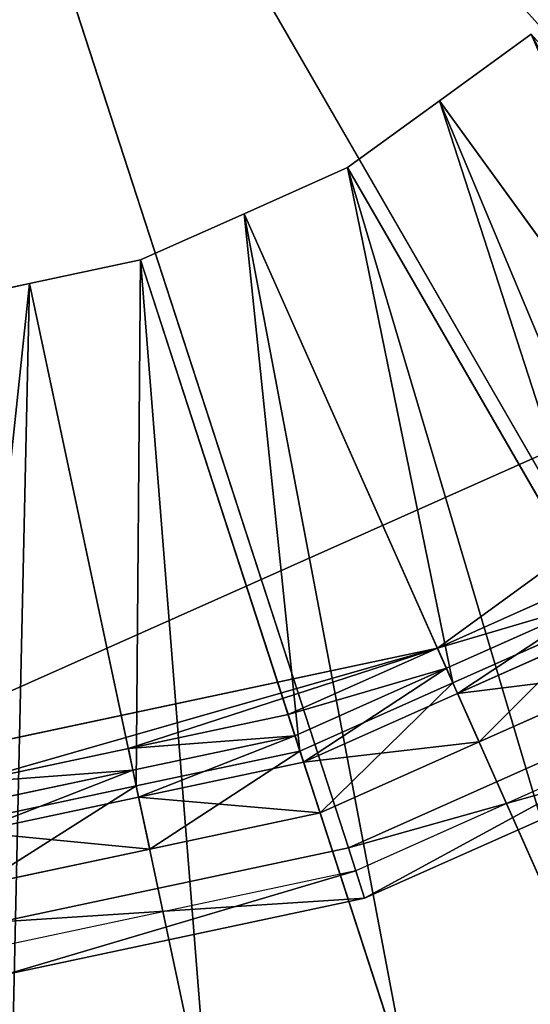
# Model space of a CAD drawing. Extents: x 0 to 31, y 0 to 21.2.
# Tile 540 of 574: x 25.8 to 26.4, y 13.8 to 15. Entities that reach past the tile are written whole.
import ezdxf

# ---------------------------------------------------------------- set-up
doc = ezdxf.new("R2010")
doc.units = 0
doc.header["$MEASUREMENT"] = 0
doc.layers.get('0').update_dxf_attribs({"color": 13, "linetype": 'CONTINUOUS'})
for name, color, linetype in [('CAST_IRON', 250, 'CONTINUOUS'), ('GALVANIZED_METAL', 252, 'CONTINUOUS'), ('STAINLESS_STEEL', 252, 'CONTINUOUS')]:
    doc.layers.add(name, color=color, linetype=linetype)

# ---------------------------------------------------------------- blocks, each defined once
blk = doc.blocks.new('NGM5058UC_TRADECAD_DXF')
at = {"layer": 'CAST_IRON', "color": 0}
for p, q in [((11.0205, 3.56355, 1.06005), (10.0596, 5.22805, 1.06005)), ((10.6535, 3.40015, 1.06005), (10.0596, 5.22805, 1.06005)), ((11.0205, 3.56355, 1.06005), (10.0596, 5.22805, 1.06005)), ((10.6535, 3.40015, 1.06005), (10.0596, 5.22805, 1.06005)), ((11.0205, 3.56355, 1.06005), (10.6535, 3.40015, 1.06005)), ((11.0205, 3.56355, 1.06005), (10.6535, 3.40015, 1.06005)), ((11.034, 3.54025, 0.92545), (10.6618, 3.37445, 0.92545)), ((10.6719, 3.34335, 0.92545), (11.0504, 3.51185, 0.92545)), ((10.6719, 3.34335, 0.92545), (11.0504, 3.51185, 0.92545)), ((10.6535, 3.40015, 1.06005), (10.2605, 3.31665, 1.06005)), ((10.6535, 3.40015, 1.06005), (10.2605, 3.31665, 1.06005)), ((10.6719, 3.34335, 0.92545), (10.6535, 3.40015, 1.06005)), ((10.6719, 3.34335, 0.92545), (10.6535, 3.40015, 1.06005)), ((10.6618, 3.37445, 0.92545), (10.2633, 3.28975, 0.92545)), ((10.6618, 3.37445, 0.92545), (10.6719, 3.34335, 0.92545)), ((10.6618, 3.37445, 0.92545), (10.6719, 3.34335, 0.92545)), ((10.2667, 3.25725, 0.92545), (10.6719, 3.34335, 0.92545)), ((10.2667, 3.25725, 0.92545), (10.6719, 3.34335, 0.92545))]:
    blk.add_line(p, q, dxfattribs=at)
at = {"layer": 'STAINLESS_STEEL', "color": 0}
for p, q in [((10.7563, 4.24365, 0.17945), (10.86, 4.31885, 0.17945)), ((10.7563, 4.24365, 0.31285), (10.86, 4.31885, 0.31285)), ((10.7563, 4.24365, 0.17945), (10.86, 4.31885, 0.17945)), ((10.7563, 4.24365, 0.31285), (10.86, 4.31885, 0.31285)), ((10.6527, 4.16835, 0.17945), (10.7563, 4.24365, 0.17945)), ((10.6527, 4.16835, 0.31285), (10.7563, 4.24365, 0.31285)), ((10.6527, 4.16835, 0.17945), (10.7563, 4.24365, 0.17945)), ((10.6527, 4.16835, 0.31285), (10.7563, 4.24365, 0.31285)), ((11.3324, 3.45075, 0.17945), (10.7563, 4.24365, 0.17945)), ((11.3324, 3.45075, 0.17945), (10.7563, 4.24365, 0.17945)), ((10.7563, 4.24365, 0.17945), (10.7563, 4.24365, 0.31285)), ((10.7563, 4.24365, 0.17945), (10.7563, 4.24365, 0.31285)), ((10.7563, 4.24365, 0.31285), (11.0972, 3.77445, 0.33075)), ((10.7563, 4.24365, 0.31285), (11.0972, 3.77445, 0.33075)), ((10.5357, 4.11625, 0.17945), (10.6527, 4.16835, 0.17945)), ((10.5357, 4.11625, 0.31285), (10.6527, 4.16835, 0.31285)), ((10.5357, 4.11625, 0.17945), (10.6527, 4.16835, 0.17945)), ((10.5357, 4.11625, 0.31285), (10.6527, 4.16835, 0.31285)), ((11.1454, 3.31495, 0.17945), (10.6527, 4.16835, 0.17945)), ((11.1454, 3.31495, 0.17945), (10.6527, 4.16835, 0.17945)), ((10.6527, 4.16835, 0.17945), (10.6527, 4.16835, 0.31285)), ((10.6527, 4.16835, 0.17945), (10.6527, 4.16835, 0.31285)), ((10.6527, 4.16835, 0.31285), (10.9442, 3.66335, 0.33075)), ((10.6527, 4.16835, 0.31285), (10.9442, 3.66335, 0.33075)), ((10.4186, 4.06415, 0.17945), (10.5357, 4.11625, 0.17945)), ((10.4186, 4.06415, 0.31285), (10.5357, 4.11625, 0.31285)), ((10.4186, 4.06415, 0.17945), (10.5357, 4.11625, 0.17945)), ((10.4186, 4.06415, 0.31285), (10.5357, 4.11625, 0.31285)), ((10.9343, 3.22095, 0.17945), (10.5357, 4.11625, 0.17945)), ((10.9343, 3.22095, 0.17945), (10.5357, 4.11625, 0.17945)), ((10.5357, 4.11625, 0.17945), (10.5357, 4.11625, 0.31285)), ((10.5357, 4.11625, 0.17945), (10.5357, 4.11625, 0.31285)), ((10.5357, 4.11625, 0.31285), (10.7715, 3.58645, 0.33075)), ((10.5357, 4.11625, 0.31285), (10.7715, 3.58645, 0.33075)), ((10.2934, 4.03745, 0.17945), (10.4186, 4.06415, 0.17945)), ((10.2934, 4.03745, 0.31285), (10.4186, 4.06415, 0.31285)), ((10.2934, 4.03745, 0.17945), (10.4186, 4.06415, 0.17945)), ((10.2934, 4.03745, 0.31285), (10.4186, 4.06415, 0.31285)), ((10.7232, 3.12695, 0.17945), (10.4186, 4.06415, 0.17945)), ((10.7232, 3.12695, 0.17945), (10.4186, 4.06415, 0.17945)), ((10.4186, 4.06415, 0.17945), (10.4186, 4.06415, 0.31285)), ((10.4186, 4.06415, 0.17945), (10.4186, 4.06415, 0.31285)), ((10.4186, 4.06415, 0.31285), (10.5988, 3.50955, 0.33075)), ((10.4186, 4.06415, 0.31285), (10.5988, 3.50955, 0.33075)), ((10.754, 3.62585, 0.92485), (11.3446, 4.05485, 0.92485)), ((10.754, 3.62585, 0.92485), (11.3446, 4.05485, 0.92485)), ((10.1681, 4.01085, 0.17945), (10.2934, 4.03745, 0.17945)), ((10.1681, 4.01085, 0.31285), (10.2934, 4.03745, 0.31285)), ((10.1681, 4.01085, 0.17945), (10.2934, 4.03745, 0.17945)), ((10.1681, 4.01085, 0.31285), (10.2934, 4.03745, 0.31285)), ((10.4971, 3.07885, 0.17945), (10.2934, 4.03745, 0.17945)), ((10.4971, 3.07885, 0.17945), (10.2934, 4.03745, 0.17945)), ((10.2934, 4.03745, 0.17945), (10.2934, 4.03745, 0.31285)), ((10.2934, 4.03745, 0.17945), (10.2934, 4.03745, 0.31285)), ((10.2934, 4.03745, 0.31285), (10.4139, 3.47025, 0.33075)), ((10.2934, 4.03745, 0.31285), (10.4139, 3.47025, 0.33075)), ((10.9226, 3.70085, 0.92485), (10.754, 3.62585, 0.92485)), ((10.9226, 3.70085, 0.92485), (10.754, 3.62585, 0.92485)), ((10.9351, 3.67915, 0.75865), (10.7642, 3.60305, 0.75865)), ((10.9351, 3.67915, 0.75865), (10.7642, 3.60305, 0.75865)), ((10.9351, 3.67915, 0.69075), (10.7642, 3.60305, 0.69075)), ((10.9351, 3.67915, 0.69075), (10.7642, 3.60305, 0.69075)), ((10.7715, 3.58645, 0.33075), (10.9442, 3.66335, 0.33075)), ((10.7715, 3.58645, 0.33075), (10.9442, 3.66335, 0.33075)), ((10.7768, 3.57455, 0.69075), (10.9508, 3.65205, 0.69075)), ((10.7768, 3.57455, 0.69075), (10.9508, 3.65205, 0.69075)), ((10.04, 3.47405, 0.92485), (10.754, 3.62585, 0.92485)), ((10.04, 3.47405, 0.92485), (10.754, 3.62585, 0.92485)), ((10.405, 3.51235, 0.92485), (10.754, 3.62585, 0.92485)), ((10.405, 3.51235, 0.92485), (10.754, 3.62585, 0.92485)), ((10.754, 3.62585, 0.92485), (10.5854, 3.55075, 0.92485)), ((10.754, 3.62585, 0.92485), (10.5854, 3.55075, 0.92485)), ((10.754, 3.62585, 0.92485), (10.7642, 3.60305, 0.75865)), ((10.754, 3.62585, 0.92485), (10.7642, 3.60305, 0.75865)), ((10.7642, 3.60305, 0.75865), (10.5932, 3.52695, 0.75865)), ((10.7642, 3.60305, 0.75865), (10.5932, 3.52695, 0.75865)), ((10.7642, 3.60305, 0.69075), (10.5932, 3.52695, 0.69075)), ((10.7642, 3.60305, 0.69075), (10.5932, 3.52695, 0.69075)), ((10.7642, 3.60305, 0.75865), (10.7642, 3.60305, 0.69075)), ((10.7642, 3.60305, 0.75865), (10.7642, 3.60305, 0.69075)), ((10.7642, 3.60305, 0.69075), (10.7768, 3.57455, 0.69075)), ((10.7642, 3.60305, 0.69075), (10.7768, 3.57455, 0.69075)), ((10.8012, 3.51985, 0.38625), (10.9809, 3.59985, 0.38625)), ((10.8012, 3.51985, 0.38625), (10.9809, 3.59985, 0.38625)), ((10.5988, 3.50955, 0.33075), (10.7715, 3.58645, 0.33075)), ((10.5988, 3.50955, 0.33075), (10.7715, 3.58645, 0.33075)), ((10.8012, 3.51985, 0.38625), (10.7715, 3.58645, 0.33075)), ((10.8012, 3.51985, 0.38625), (10.7715, 3.58645, 0.33075)), ((10.6029, 3.49715, 0.69075), (10.7768, 3.57455, 0.69075)), ((10.6029, 3.49715, 0.69075), (10.7768, 3.57455, 0.69075)), ((10.7768, 3.57455, 0.69075), (10.8012, 3.51985, 0.38625)), ((10.7768, 3.57455, 0.69075), (10.8012, 3.51985, 0.38625)), ((10.5854, 3.55075, 0.92485), (10.405, 3.51235, 0.92485)), ((10.5854, 3.55075, 0.92485), (10.405, 3.51235, 0.92485)), ((10.5854, 3.55075, 0.92485), (10.5932, 3.52695, 0.75865)), ((10.5854, 3.55075, 0.92485), (10.5932, 3.52695, 0.75865)), ((10.5932, 3.52695, 0.75865), (10.4101, 3.48805, 0.75865)), ((10.5932, 3.52695, 0.75865), (10.4101, 3.48805, 0.75865)), ((10.5932, 3.52695, 0.69075), (10.4101, 3.48805, 0.69075)), ((10.5932, 3.52695, 0.69075), (10.4101, 3.48805, 0.69075)), ((10.5932, 3.52695, 0.75865), (10.5932, 3.52695, 0.69075)), ((10.5932, 3.52695, 0.75865), (10.5932, 3.52695, 0.69075)), ((10.5932, 3.52695, 0.69075), (10.6029, 3.49715, 0.69075)), ((10.5932, 3.52695, 0.69075), (10.6029, 3.49715, 0.69075)), ((10.6215, 3.43985, 0.38625), (10.8012, 3.51985, 0.38625)), ((10.6215, 3.43985, 0.38625), (10.8012, 3.51985, 0.38625)), ((10.405, 3.51235, 0.92485), (10.2245, 3.47405, 0.92485)), ((10.405, 3.51235, 0.92485), (10.2245, 3.47405, 0.92485)), ((10.405, 3.51235, 0.92485), (10.4101, 3.48805, 0.75865)), ((10.405, 3.51235, 0.92485), (10.4101, 3.48805, 0.75865)), ((10.4139, 3.47025, 0.33075), (10.5988, 3.50955, 0.33075)), ((10.4139, 3.47025, 0.33075), (10.5988, 3.50955, 0.33075)), ((10.6215, 3.43985, 0.38625), (10.5988, 3.50955, 0.33075)), ((10.6215, 3.43985, 0.38625), (10.5988, 3.50955, 0.33075)), ((10.4166, 3.45755, 0.69075), (10.6029, 3.49715, 0.69075)), ((10.4166, 3.45755, 0.69075), (10.6029, 3.49715, 0.69075)), ((10.6029, 3.49715, 0.69075), (10.6215, 3.43985, 0.38625)), ((10.6029, 3.49715, 0.69075), (10.6215, 3.43985, 0.38625)), ((10.4101, 3.48805, 0.75865), (10.2271, 3.44915, 0.75865)), ((10.4101, 3.48805, 0.75865), (10.2271, 3.44915, 0.75865)), ((10.4101, 3.48805, 0.69075), (10.2271, 3.44915, 0.69075)), ((10.4101, 3.48805, 0.69075), (10.2271, 3.44915, 0.69075)), ((10.4101, 3.48805, 0.75865), (10.4101, 3.48805, 0.69075)), ((10.4101, 3.48805, 0.75865), (10.4101, 3.48805, 0.69075)), ((10.4101, 3.48805, 0.69075), (10.4166, 3.45755, 0.69075)), ((10.4101, 3.48805, 0.69075), (10.4166, 3.45755, 0.69075)), ((10.229, 3.43095, 0.33075), (10.4139, 3.47025, 0.33075)), ((10.229, 3.43095, 0.33075), (10.4139, 3.47025, 0.33075)), ((10.4291, 3.39895, 0.38625), (10.4139, 3.47025, 0.33075)), ((10.4291, 3.39895, 0.38625), (10.4139, 3.47025, 0.33075)), ((10.2304, 3.41795, 0.69075), (10.4166, 3.45755, 0.69075)), ((10.2304, 3.41795, 0.69075), (10.4166, 3.45755, 0.69075)), ((10.4166, 3.45755, 0.69075), (10.4291, 3.39895, 0.38625)), ((10.4166, 3.45755, 0.69075), (10.4291, 3.39895, 0.38625)), ((10.4291, 3.39895, 0.38625), (10.6215, 3.43985, 0.38625)), ((10.4291, 3.39895, 0.38625), (10.6215, 3.43985, 0.38625)), ((10.2367, 3.35805, 0.38625), (10.4291, 3.39895, 0.38625)), ((10.2367, 3.35805, 0.38625), (10.4291, 3.39895, 0.38625))]:
    blk.add_line(p, q, dxfattribs=at)
at = {"layer": 'CAST_IRON', "color": 0}
mesh = blk.add_polyface(dxfattribs=at)
corners = [(10.1441, 8.56815, -0.18725), (13.553, 2.72605, -0.18725), (10.144, 2.72625, -0.18725), (13.553, 8.58075, -0.18725)]
mesh.append_faces([[corners[k] for k in face] for face in [(0, 1, 2), (1, 0, 3)]], dxfattribs={"vtx0": -1, "color": 0})
mesh = blk.add_polyface(dxfattribs=at)
corners = [(11.8153, 4.44625, 1.06005), (11.6144, 4.09835, 1.06005), (10.0596, 5.22805, 1.06005)]
mesh.append_faces([[corners[k] for k in face] for face in [(0, 1, 2)]], dxfattribs={"color": 0})
mesh = blk.add_polyface(dxfattribs=at)
corners = [(11.6144, 4.09835, 1.06005), (11.3456, 3.79975, 1.06005), (10.0596, 5.22805, 1.06005)]
mesh.append_faces([[corners[k] for k in face] for face in [(0, 1, 2)]], dxfattribs={"color": 0})
mesh = blk.add_polyface(dxfattribs=at)
corners = [(11.3456, 3.79975, 1.06005), (11.0205, 3.56355, 1.06005), (10.0596, 5.22805, 1.06005)]
mesh.append_faces([[corners[k] for k in face] for face in [(0, 1, 2)]], dxfattribs={"color": 0})
mesh = blk.add_polyface(dxfattribs=at)
corners = [(11.0205, 3.56355, 1.06005), (10.6535, 3.40015, 1.06005), (10.0596, 5.22805, 1.06005)]
mesh.append_faces([[corners[k] for k in face] for face in [(0, 1, 2)]], dxfattribs={"color": 0})
mesh = blk.add_polyface(dxfattribs=at)
corners = [(10.6535, 3.40015, 1.06005), (10.2605, 3.31665, 1.06005), (10.0596, 5.22805, 1.06005)]
mesh.append_faces([[corners[k] for k in face] for face in [(0, 1, 2)]], dxfattribs={"color": 0})
mesh = blk.add_polyface(dxfattribs=at)
corners = [(10.6535, 3.40015, 1.06005), (11.0504, 3.51185, 0.92545), (10.6719, 3.34335, 0.92545), (11.0205, 3.56355, 1.06005)]
mesh.append_faces([[corners[k] for k in face] for face in [(0, 1, 2), (1, 0, 3)]], dxfattribs={"vtx0": -1, "color": 0})
mesh = blk.add_polyface(dxfattribs=at)
corners = [(10.6719, 3.34335, 0.92545), (11.034, 3.54025, 0.92545), (10.6618, 3.37445, 0.92545), (11.0504, 3.51185, 0.92545)]
mesh.append_faces([[corners[k] for k in face] for face in [(0, 1, 2), (1, 0, 3)]], dxfattribs={"vtx0": -1, "color": 0})
mesh = blk.add_polyface(dxfattribs=at)
corners = [(10.2605, 3.31665, 1.06005), (10.6719, 3.34335, 0.92545), (10.2667, 3.25725, 0.92545), (10.6535, 3.40015, 1.06005)]
mesh.append_faces([[corners[k] for k in face] for face in [(0, 1, 2), (1, 0, 3)]], dxfattribs={"vtx0": -1, "color": 0})
mesh = blk.add_polyface(dxfattribs=at)
corners = [(10.2667, 3.25725, 0.92545), (10.6618, 3.37445, 0.92545), (10.2633, 3.28975, 0.92545), (10.6719, 3.34335, 0.92545)]
mesh.append_faces([[corners[k] for k in face] for face in [(0, 1, 2), (1, 0, 3)]], dxfattribs={"vtx0": -1, "color": 0})
at = {"layer": 'GALVANIZED_METAL', "color": 0}
mesh = blk.add_polyface(dxfattribs=at)
corners = [(-14.2165, -9.41305, -1.89865), (14.216, 9.40775, -1.89865), (-14.3866, -9.24295, -1.89865), (14.386, 9.23775, -1.89865)]
mesh.append_faces([[corners[k] for k in face] for face in [(0, 1, 2), (1, 0, 3)]], dxfattribs={"vtx0": -1, "color": 0})
mesh = blk.add_polyface(dxfattribs=at)
corners = [(14.216, 9.40775, -1.89865), (-14.2165, 9.40775, -1.89865), (-14.3866, -9.24295, -1.89865)]
mesh.append_faces([[corners[k] for k in face] for face in [(0, 1, 2)]], dxfattribs={"color": 0})
mesh = blk.add_polyface(dxfattribs=at)
corners = [(14.386, 9.23775, -1.89865), (-14.2165, -9.41305, -1.89865), (14.2159, -9.41295, -1.89865)]
mesh.append_faces([[corners[k] for k in face] for face in [(0, 1, 2)]], dxfattribs={"color": 0})
at = {"layer": 'STAINLESS_STEEL', "color": 0}
mesh = blk.add_polyface(dxfattribs=at)
corners = [(9.3259, 6.83335, 0.92485), (11.3446, 4.05485, 0.92485), (8.7353, 6.40425, 0.92485), (11.5603, 4.35185, 0.92485)]
mesh.append_faces([[corners[k] for k in face] for face in [(0, 1, 2), (1, 0, 3)]], dxfattribs={"vtx0": -1, "color": 0})
mesh = blk.add_polyface(dxfattribs=at)
corners = [(11.3446, 4.05485, 0.92485), (10.04, 3.47405, 0.92485), (8.7353, 6.40425, 0.92485), (10.754, 3.62585, 0.92485)]
mesh.append_faces([[corners[k] for k in face] for face in [(0, 1, 2), (1, 0, 3)]], dxfattribs={"vtx0": -1, "color": 0})
mesh = blk.add_polyface(dxfattribs=at)
corners = [(10.86, 4.31885, 0.17945), (11.3324, 3.45075, 0.17945), (10.7563, 4.24365, 0.17945), (11.5193, 3.58665, 0.17945)]
mesh.append_faces([[corners[k] for k in face] for face in [(0, 1, 2), (1, 0, 3)]], dxfattribs={"vtx0": -1, "color": 0})
mesh = blk.add_polyface(dxfattribs=at)
corners = [(10.7563, 4.24365, 0.31285), (10.86, 4.31885, 0.17945), (10.7563, 4.24365, 0.17945), (10.86, 4.31885, 0.31285)]
mesh.append_faces([[corners[k] for k in face] for face in [(0, 1, 2), (1, 0, 3)]], dxfattribs={"vtx0": -1, "color": 0})
mesh = blk.add_polyface(dxfattribs=at)
corners = [(11.0972, 3.77445, 0.33075), (10.86, 4.31885, 0.31285), (10.7563, 4.24365, 0.31285), (11.2501, 3.88555, 0.33075)]
mesh.append_faces([[corners[k] for k in face] for face in [(0, 1, 2), (1, 0, 3)]], dxfattribs={"vtx0": -1, "color": 0})
mesh = blk.add_polyface(dxfattribs=at)
corners = [(10.7563, 4.24365, 0.17945), (11.1454, 3.31495, 0.17945), (10.6527, 4.16835, 0.17945), (11.3324, 3.45075, 0.17945)]
mesh.append_faces([[corners[k] for k in face] for face in [(0, 1, 2), (1, 0, 3)]], dxfattribs={"vtx0": -1, "color": 0})
mesh = blk.add_polyface(dxfattribs=at)
corners = [(10.6527, 4.16835, 0.31285), (10.7563, 4.24365, 0.17945), (10.6527, 4.16835, 0.17945), (10.7563, 4.24365, 0.31285)]
mesh.append_faces([[corners[k] for k in face] for face in [(0, 1, 2), (1, 0, 3)]], dxfattribs={"vtx0": -1, "color": 0})
mesh = blk.add_polyface(dxfattribs=at)
corners = [(10.9442, 3.66335, 0.33075), (10.7563, 4.24365, 0.31285), (10.6527, 4.16835, 0.31285), (11.0972, 3.77445, 0.33075)]
mesh.append_faces([[corners[k] for k in face] for face in [(0, 1, 2), (1, 0, 3)]], dxfattribs={"vtx0": -1, "color": 0})
mesh = blk.add_polyface(dxfattribs=at)
corners = [(10.6527, 4.16835, 0.17945), (10.9343, 3.22095, 0.17945), (10.5357, 4.11625, 0.17945), (11.1454, 3.31495, 0.17945)]
mesh.append_faces([[corners[k] for k in face] for face in [(0, 1, 2), (1, 0, 3)]], dxfattribs={"vtx0": -1, "color": 0})
mesh = blk.add_polyface(dxfattribs=at)
corners = [(10.5357, 4.11625, 0.31285), (10.6527, 4.16835, 0.17945), (10.5357, 4.11625, 0.17945), (10.6527, 4.16835, 0.31285)]
mesh.append_faces([[corners[k] for k in face] for face in [(0, 1, 2), (1, 0, 3)]], dxfattribs={"vtx0": -1, "color": 0})
mesh = blk.add_polyface(dxfattribs=at)
corners = [(10.7715, 3.58645, 0.33075), (10.6527, 4.16835, 0.31285), (10.5357, 4.11625, 0.31285), (10.9442, 3.66335, 0.33075)]
mesh.append_faces([[corners[k] for k in face] for face in [(0, 1, 2), (1, 0, 3)]], dxfattribs={"vtx0": -1, "color": 0})
mesh = blk.add_polyface(dxfattribs=at)
corners = [(10.5357, 4.11625, 0.17945), (10.7232, 3.12695, 0.17945), (10.4186, 4.06415, 0.17945), (10.9343, 3.22095, 0.17945)]
mesh.append_faces([[corners[k] for k in face] for face in [(0, 1, 2), (1, 0, 3)]], dxfattribs={"vtx0": -1, "color": 0})
mesh = blk.add_polyface(dxfattribs=at)
corners = [(10.4186, 4.06415, 0.31285), (10.5357, 4.11625, 0.17945), (10.4186, 4.06415, 0.17945), (10.5357, 4.11625, 0.31285)]
mesh.append_faces([[corners[k] for k in face] for face in [(0, 1, 2), (1, 0, 3)]], dxfattribs={"vtx0": -1, "color": 0})
mesh = blk.add_polyface(dxfattribs=at)
corners = [(10.5988, 3.50955, 0.33075), (10.5357, 4.11625, 0.31285), (10.4186, 4.06415, 0.31285), (10.7715, 3.58645, 0.33075)]
mesh.append_faces([[corners[k] for k in face] for face in [(0, 1, 2), (1, 0, 3)]], dxfattribs={"vtx0": -1, "color": 0})
mesh = blk.add_polyface(dxfattribs=at)
corners = [(10.4186, 4.06415, 0.17945), (10.4971, 3.07885, 0.17945), (10.2934, 4.03745, 0.17945), (10.7232, 3.12695, 0.17945)]
mesh.append_faces([[corners[k] for k in face] for face in [(0, 1, 2), (1, 0, 3)]], dxfattribs={"vtx0": -1, "color": 0})
mesh = blk.add_polyface(dxfattribs=at)
corners = [(10.2934, 4.03745, 0.31285), (10.4186, 4.06415, 0.17945), (10.2934, 4.03745, 0.17945), (10.4186, 4.06415, 0.31285)]
mesh.append_faces([[corners[k] for k in face] for face in [(0, 1, 2), (1, 0, 3)]], dxfattribs={"vtx0": -1, "color": 0})
mesh = blk.add_polyface(dxfattribs=at)
corners = [(10.4139, 3.47025, 0.33075), (10.4186, 4.06415, 0.31285), (10.2934, 4.03745, 0.31285), (10.5988, 3.50955, 0.33075)]
mesh.append_faces([[corners[k] for k in face] for face in [(0, 1, 2), (1, 0, 3)]], dxfattribs={"vtx0": -1, "color": 0})
mesh = blk.add_polyface(dxfattribs=at)
corners = [(11.3446, 4.05485, 0.92485), (10.9226, 3.70085, 0.92485), (10.754, 3.62585, 0.92485), (11.0719, 3.80935, 0.92485)]
mesh.append_faces([[corners[k] for k in face] for face in [(0, 1, 2), (1, 0, 3)]], dxfattribs={"vtx0": -1, "color": 0})
mesh = blk.add_polyface(dxfattribs=at)
corners = [(10.2934, 4.03745, 0.17945), (10.2711, 3.03085, 0.17945), (10.1681, 4.01085, 0.17945), (10.4971, 3.07885, 0.17945)]
mesh.append_faces([[corners[k] for k in face] for face in [(0, 1, 2), (1, 0, 3)]], dxfattribs={"vtx0": -1, "color": 0})
mesh = blk.add_polyface(dxfattribs=at)
corners = [(10.1681, 4.01085, 0.31285), (10.2934, 4.03745, 0.17945), (10.1681, 4.01085, 0.17945), (10.2934, 4.03745, 0.31285)]
mesh.append_faces([[corners[k] for k in face] for face in [(0, 1, 2), (1, 0, 3)]], dxfattribs={"vtx0": -1, "color": 0})
mesh = blk.add_polyface(dxfattribs=at)
corners = [(10.229, 3.43095, 0.33075), (10.2934, 4.03745, 0.31285), (10.1681, 4.01085, 0.31285), (10.4139, 3.47025, 0.33075)]
mesh.append_faces([[corners[k] for k in face] for face in [(0, 1, 2), (1, 0, 3)]], dxfattribs={"vtx0": -1, "color": 0})
mesh = blk.add_polyface(dxfattribs=at)
corners = [(10.754, 3.62585, 0.92485), (10.9351, 3.67915, 0.75865), (10.7642, 3.60305, 0.75865), (10.9226, 3.70085, 0.92485)]
mesh.append_faces([[corners[k] for k in face] for face in [(0, 1, 2), (1, 0, 3)]], dxfattribs={"vtx0": -1, "color": 0})
mesh = blk.add_polyface(dxfattribs=at)
corners = [(10.7642, 3.60305, 0.75865), (10.9351, 3.67915, 0.69075), (10.7642, 3.60305, 0.69075), (10.9351, 3.67915, 0.75865)]
mesh.append_faces([[corners[k] for k in face] for face in [(0, 1, 2), (1, 0, 3)]], dxfattribs={"vtx0": -1, "color": 0})
mesh = blk.add_polyface(dxfattribs=at)
corners = [(10.9351, 3.67915, 0.69075), (10.7768, 3.57455, 0.69075), (10.7642, 3.60305, 0.69075), (10.9508, 3.65205, 0.69075)]
mesh.append_faces([[corners[k] for k in face] for face in [(0, 1, 2), (1, 0, 3)]], dxfattribs={"vtx0": -1, "color": 0})
mesh = blk.add_polyface(dxfattribs=at)
corners = [(10.8012, 3.51985, 0.38625), (10.9442, 3.66335, 0.33075), (10.7715, 3.58645, 0.33075), (10.9809, 3.59985, 0.38625)]
mesh.append_faces([[corners[k] for k in face] for face in [(0, 1, 2), (1, 0, 3)]], dxfattribs={"vtx0": -1, "color": 0})
mesh = blk.add_polyface(dxfattribs=at)
corners = [(10.7768, 3.57455, 0.69075), (10.9809, 3.59985, 0.38625), (10.8012, 3.51985, 0.38625), (10.9508, 3.65205, 0.69075)]
mesh.append_faces([[corners[k] for k in face] for face in [(0, 1, 2), (1, 0, 3)]], dxfattribs={"vtx0": -1, "color": 0})
mesh = blk.add_polyface(dxfattribs=at)
corners = [(10.754, 3.62585, 0.92485), (10.2245, 3.47405, 0.92485), (10.04, 3.47405, 0.92485), (10.405, 3.51235, 0.92485)]
mesh.append_faces([[corners[k] for k in face] for face in [(0, 1, 2), (1, 0, 3)]], dxfattribs={"vtx0": -1, "color": 0})
mesh = blk.add_polyface(dxfattribs=at)
corners = [(10.754, 3.62585, 0.92485), (10.5854, 3.55075, 0.92485), (10.405, 3.51235, 0.92485)]
mesh.append_faces([[corners[k] for k in face] for face in [(0, 1, 2)]], dxfattribs={"color": 0})
mesh = blk.add_polyface(dxfattribs=at)
corners = [(10.5854, 3.55075, 0.92485), (10.7642, 3.60305, 0.75865), (10.5932, 3.52695, 0.75865), (10.754, 3.62585, 0.92485)]
mesh.append_faces([[corners[k] for k in face] for face in [(0, 1, 2), (1, 0, 3)]], dxfattribs={"vtx0": -1, "color": 0})
mesh = blk.add_polyface(dxfattribs=at)
corners = [(10.5932, 3.52695, 0.75865), (10.7642, 3.60305, 0.69075), (10.5932, 3.52695, 0.69075), (10.7642, 3.60305, 0.75865)]
mesh.append_faces([[corners[k] for k in face] for face in [(0, 1, 2), (1, 0, 3)]], dxfattribs={"vtx0": -1, "color": 0})
mesh = blk.add_polyface(dxfattribs=at)
corners = [(10.7642, 3.60305, 0.69075), (10.6029, 3.49715, 0.69075), (10.5932, 3.52695, 0.69075), (10.7768, 3.57455, 0.69075)]
mesh.append_faces([[corners[k] for k in face] for face in [(0, 1, 2), (1, 0, 3)]], dxfattribs={"vtx0": -1, "color": 0})
mesh = blk.add_polyface(dxfattribs=at)
corners = [(10.6215, 3.43985, 0.38625), (10.7715, 3.58645, 0.33075), (10.5988, 3.50955, 0.33075), (10.8012, 3.51985, 0.38625)]
mesh.append_faces([[corners[k] for k in face] for face in [(0, 1, 2), (1, 0, 3)]], dxfattribs={"vtx0": -1, "color": 0})
mesh = blk.add_polyface(dxfattribs=at)
corners = [(10.6029, 3.49715, 0.69075), (10.8012, 3.51985, 0.38625), (10.6215, 3.43985, 0.38625), (10.7768, 3.57455, 0.69075)]
mesh.append_faces([[corners[k] for k in face] for face in [(0, 1, 2), (1, 0, 3)]], dxfattribs={"vtx0": -1, "color": 0})
mesh = blk.add_polyface(dxfattribs=at)
corners = [(10.405, 3.51235, 0.92485), (10.5932, 3.52695, 0.75865), (10.4101, 3.48805, 0.75865), (10.5854, 3.55075, 0.92485)]
mesh.append_faces([[corners[k] for k in face] for face in [(0, 1, 2), (1, 0, 3)]], dxfattribs={"vtx0": -1, "color": 0})
mesh = blk.add_polyface(dxfattribs=at)
corners = [(10.4101, 3.48805, 0.75865), (10.5932, 3.52695, 0.69075), (10.4101, 3.48805, 0.69075), (10.5932, 3.52695, 0.75865)]
mesh.append_faces([[corners[k] for k in face] for face in [(0, 1, 2), (1, 0, 3)]], dxfattribs={"vtx0": -1, "color": 0})
mesh = blk.add_polyface(dxfattribs=at)
corners = [(10.5932, 3.52695, 0.69075), (10.4166, 3.45755, 0.69075), (10.4101, 3.48805, 0.69075), (10.6029, 3.49715, 0.69075)]
mesh.append_faces([[corners[k] for k in face] for face in [(0, 1, 2), (1, 0, 3)]], dxfattribs={"vtx0": -1, "color": 0})
mesh = blk.add_polyface(dxfattribs=at)
corners = [(10.2245, 3.47405, 0.92485), (10.4101, 3.48805, 0.75865), (10.2271, 3.44915, 0.75865), (10.405, 3.51235, 0.92485)]
mesh.append_faces([[corners[k] for k in face] for face in [(0, 1, 2), (1, 0, 3)]], dxfattribs={"vtx0": -1, "color": 0})
mesh = blk.add_polyface(dxfattribs=at)
corners = [(10.4291, 3.39895, 0.38625), (10.5988, 3.50955, 0.33075), (10.4139, 3.47025, 0.33075), (10.6215, 3.43985, 0.38625)]
mesh.append_faces([[corners[k] for k in face] for face in [(0, 1, 2), (1, 0, 3)]], dxfattribs={"vtx0": -1, "color": 0})
mesh = blk.add_polyface(dxfattribs=at)
corners = [(10.4166, 3.45755, 0.69075), (10.6215, 3.43985, 0.38625), (10.4291, 3.39895, 0.38625), (10.6029, 3.49715, 0.69075)]
mesh.append_faces([[corners[k] for k in face] for face in [(0, 1, 2), (1, 0, 3)]], dxfattribs={"vtx0": -1, "color": 0})
mesh = blk.add_polyface(dxfattribs=at)
corners = [(10.2271, 3.44915, 0.75865), (10.4101, 3.48805, 0.69075), (10.2271, 3.44915, 0.69075), (10.4101, 3.48805, 0.75865)]
mesh.append_faces([[corners[k] for k in face] for face in [(0, 1, 2), (1, 0, 3)]], dxfattribs={"vtx0": -1, "color": 0})
mesh = blk.add_polyface(dxfattribs=at)
corners = [(10.4101, 3.48805, 0.69075), (10.2304, 3.41795, 0.69075), (10.2271, 3.44915, 0.69075), (10.4166, 3.45755, 0.69075)]
mesh.append_faces([[corners[k] for k in face] for face in [(0, 1, 2), (1, 0, 3)]], dxfattribs={"vtx0": -1, "color": 0})
mesh = blk.add_polyface(dxfattribs=at)
corners = [(10.2367, 3.35805, 0.38625), (10.4139, 3.47025, 0.33075), (10.229, 3.43095, 0.33075), (10.4291, 3.39895, 0.38625)]
mesh.append_faces([[corners[k] for k in face] for face in [(0, 1, 2), (1, 0, 3)]], dxfattribs={"vtx0": -1, "color": 0})
mesh = blk.add_polyface(dxfattribs=at)
corners = [(10.2304, 3.41795, 0.69075), (10.4291, 3.39895, 0.38625), (10.2367, 3.35805, 0.38625), (10.4166, 3.45755, 0.69075)]
mesh.append_faces([[corners[k] for k in face] for face in [(0, 1, 2), (1, 0, 3)]], dxfattribs={"vtx0": -1, "color": 0})
blk = doc.blocks.new('NGM5058UC_TRADECAD_DWG')
at = {"color": 0}
blk.add_blockref('NGM5058UC_TRADECAD_DXF', (15.5194, 10.62185, 1.89865), dxfattribs=at)

msp = doc.modelspace()

# ---------------------------------------------------------------- block references
at = {"color": 0}
msp.add_blockref('NGM5058UC_TRADECAD_DWG', (0, 0), dxfattribs=at)

doc.saveas('drawing.dxf')
